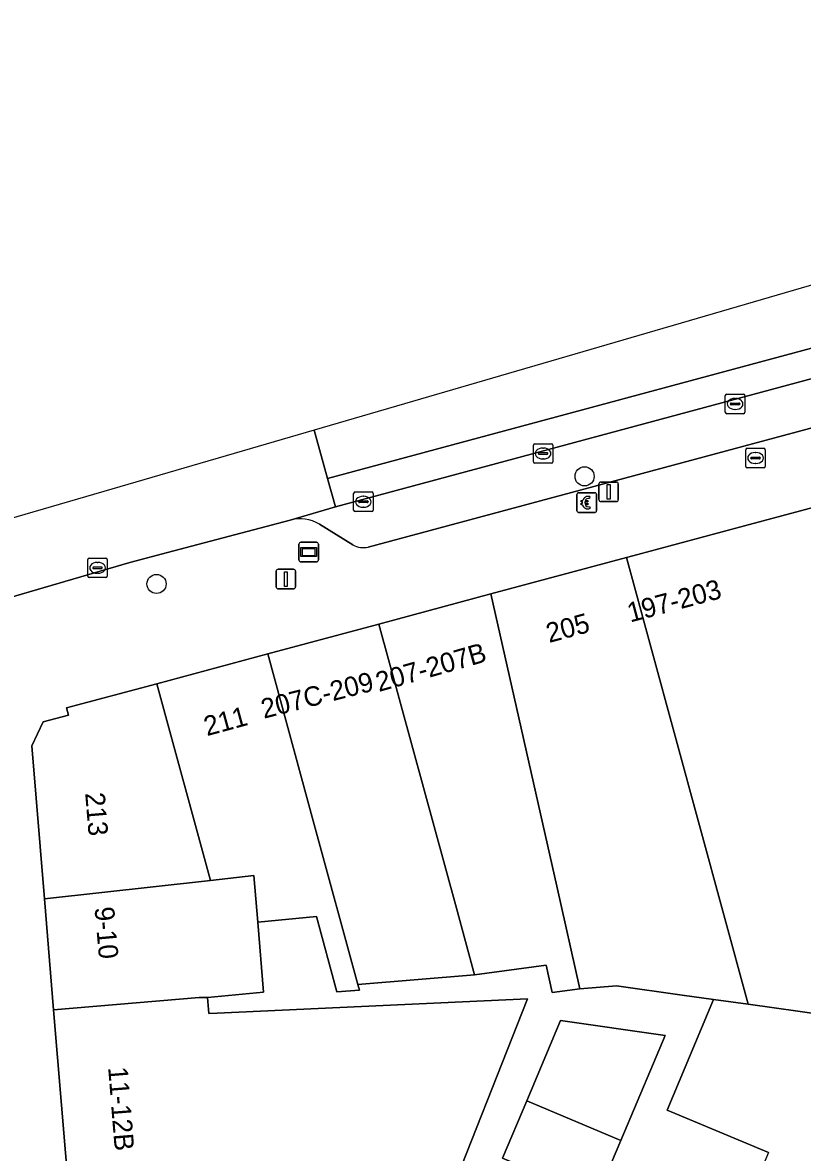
# Model space of a CAD drawing. Extents: x 159716 to 160783, y 383290 to 384031.
# Drawn here: x 159768 to 159807.9, y 383587.4 to 383645.2 of the extents above; entities that cross this region are included whole.
import ezdxf

# ---------------------------------------------------------------- set-up
doc = ezdxf.new("R2010")
doc.units = 0
for name, color, linetype in [('IMGEO_Betaalautomaat', 7, 'Continuous'), ('IMGEO_Boom', 7, 'Continuous'), ('IMGEO_Erf', 7, 'Continuous'), ('IMGEO_Kolk', 7, 'Continuous'), ('IMGEO_Lichtmast', 7, 'Continuous'), ('IMGEO_Pand', 7, 'Continuous'), ('IMGEO_Pand_nummerreeks', 7, 'Continuous'), ('IMGEO_Parkeervlak_open', 7, 'Continuous'), ('IMGEO_Reclamebord', 7, 'Continuous'), ('IMGEO_Rijbaan_lokaal_gesloten', 7, 'Continuous'), ('IMGEO_Rijbaan_lokaal_open', 7, 'Continuous'), ('IMGEO_Rioolput', 7, 'Continuous'), ('IMGEO_Voetpad_open', 7, 'Continuous')]:
    doc.layers.add(name, color=color, linetype=linetype)

msp = doc.modelspace()

# ---------------------------------------------------------------- linework, layer by layer
at = {"layer": 'IMGEO_Betaalautomaat'}
for p, q in [((159796.337, 383620.196), (159796.337, 383621.037)), ((159796.337, 383621.037), (159796.337, 383620.196)), ((159796.412, 383621.12), (159797.253, 383621.12)), ((159797.253, 383621.12), (159796.412, 383621.12)), ((159797.336, 383621.046), (159797.336, 383620.205)), ((159797.336, 383620.205), (159797.336, 383621.046)), ((159796.62, 383620.584), (159796.62, 383620.652)), ((159796.741, 383620.652), (159796.741, 383620.584)), ((159796.999, 383620.925), (159796.982, 383620.825)), ((159796.986, 383620.419), (159797.008, 383620.332)), ((159797.262, 383620.121), (159796.421, 383620.121)), ((159796.421, 383620.121), (159797.262, 383620.121))]:
    msp.add_line(p, q, dxfattribs=at)
for points in [[(159796.62, 383620.652), (159796.551, 383620.652), (159796.551, 383620.721), (159796.63, 383620.721)], [(159796.625, 383620.515), (159796.551, 383620.515), (159796.551, 383620.584), (159796.62, 383620.584)], [(159796.752, 383620.721), (159796.899, 383620.721), (159796.899, 383620.652), (159796.741, 383620.652)], [(159796.741, 383620.584), (159796.899, 383620.584), (159796.899, 383620.515), (159796.755, 383620.515)]]:
    msp.add_lwpolyline(points, dxfattribs=at)
for centre, radius, start, end in [((159796.415, 383621.043), 0.0779, 92.4484, 184.28452), ((159796.415, 383621.043), 0.0779, 92.4484, 184.28452), ((159796.913, 383620.645), 0.293, 73.01398, 165.01395), ((159797.259, 383621.043), 0.0779, 2.4484, 94.28452), ((159797.259, 383621.043), 0.0779, 2.4484, 94.28452), ((159796.886, 383620.57), 0.267, 191.80956, 297.03891), ((159796.919, 383620.658), 0.179, 69.32359, 159.56827), ((159796.919, 383620.585), 0.179, 202.76249, 291.86925), ((159796.415, 383620.199), 0.0779, 182.4484, 274.28452), ((159796.415, 383620.199), 0.0779, 182.4484, 274.28452), ((159797.259, 383620.199), 0.0779, 272.4484, 4.28452), ((159797.259, 383620.199), 0.0779, 272.4484, 4.28452)]:
    msp.add_arc(centre, radius, start, end, dxfattribs=at)
at = {"layer": 'IMGEO_Boom'}
for centre in [(159796.728, 383621.963), (159774.832, 383616.462)]:
    msp.add_circle(centre, 0.489, dxfattribs=at)
at = {"layer": 'IMGEO_Erf'}
msp.add_lwpolyline([(159806.134, 383587.394), (159800.953, 383589.564), (159803.321, 383595.219), (159801.717, 383595.442), (159798.365, 383595.908), (159796.493, 383595.755), (159795.069, 383595.582), (159794.756, 383596.969), (159791.103, 383596.472), (159785.13, 383595.981), (159785.207, 383595.699), (159784.06, 383595.605), (159783.012, 383599.459), (159780.009, 383599.175), (159780.307, 383595.584), (159777.439, 383595.313), (159777.506, 383594.505), (159777.936, 383594.525), (159793.814, 383595.257), (159789.397, 383584.066)], dxfattribs=at)
msp.add_lwpolyline([(159792.532, 383587.111), (159793.769, 383590.038), (159795.502, 383594.138), (159800.845, 383593.378), (159800.247, 383591.963), (159798.575, 383588.007), (159797.338, 383585.08)], close=True, dxfattribs=at)
at = {"layer": 'IMGEO_Kolk'}
for p, q in [((159804.001, 383626.166), (159804.853, 383626.166)), ((159803.926, 383625.24), (159803.926, 383626.092)), ((159804.185, 383625.66), (159804.185, 383625.672)), ((159804.623, 383625.623), (159804.225, 383625.623)), ((159804.228, 383625.709), (159804.626, 383625.709)), ((159804.414, 383625.946), (159804.439, 383625.946)), ((159804.669, 383625.672), (159804.669, 383625.66)), ((159804.927, 383626.092), (159804.927, 383625.24)), ((159804.853, 383625.166), (159804.001, 383625.166)), ((159804.437, 383625.386), (159804.412, 383625.386)), ((159794.107, 383622.705), (159794.107, 383623.557)), ((159794.182, 383623.631), (159795.034, 383623.631)), ((159794.595, 383623.411), (159794.62, 383623.411)), ((159795.108, 383623.557), (159795.108, 383622.705)), ((159794.366, 383623.125), (159794.366, 383623.137)), ((159794.804, 383623.088), (159794.406, 383623.088)), ((159794.409, 383623.174), (159794.807, 383623.174)), ((159794.618, 383622.851), (159794.593, 383622.851)), ((159794.85, 383623.137), (159794.85, 383623.125)), ((159795.034, 383622.631), (159794.182, 383622.631)), ((159784.912, 383620.238), (159784.912, 383621.09)), ((159784.987, 383621.164), (159785.839, 383621.164)), ((159785.4, 383620.944), (159785.425, 383620.944)), ((159785.913, 383621.09), (159785.913, 383620.238)), ((159785.171, 383620.658), (159785.171, 383620.67)), ((159785.609, 383620.621), (159785.211, 383620.621)), ((159785.214, 383620.707), (159785.612, 383620.707)), ((159785.423, 383620.384), (159785.398, 383620.384)), ((159785.655, 383620.67), (159785.655, 383620.658)), ((159785.839, 383620.164), (159784.987, 383620.164)), ((159771.313, 383616.86), (159771.313, 383617.712)), ((159771.388, 383617.786), (159772.24, 383617.786)), ((159771.801, 383617.566), (159771.826, 383617.566)), ((159772.314, 383617.712), (159772.314, 383616.86)), ((159771.572, 383617.28), (159771.572, 383617.292)), ((159772.01, 383617.243), (159771.612, 383617.243)), ((159771.615, 383617.329), (159772.013, 383617.329)), ((159771.824, 383617.006), (159771.799, 383617.006)), ((159772.056, 383617.292), (159772.056, 383617.28)), ((159772.24, 383616.786), (159771.388, 383616.786))]:
    msp.add_line(p, q, dxfattribs=at)
for points in [[(159804.001, 383626.166), (159804.853, 383626.166)], [(159803.926, 383625.24), (159803.926, 383626.092)], [(159804.927, 383626.092), (159804.927, 383625.24)], [(159804.853, 383625.166), (159804.001, 383625.166)], [(159794.107, 383622.705), (159794.107, 383623.557)], [(159794.182, 383623.631), (159795.034, 383623.631)], [(159795.108, 383623.557), (159795.108, 383622.705)], [(159795.034, 383622.631), (159794.182, 383622.631)], [(159784.912, 383620.238), (159784.912, 383621.09)], [(159784.987, 383621.164), (159785.839, 383621.164)], [(159785.913, 383621.09), (159785.913, 383620.238)], [(159785.839, 383620.164), (159784.987, 383620.164)], [(159771.313, 383616.86), (159771.313, 383617.712)], [(159771.388, 383617.786), (159772.24, 383617.786)], [(159772.314, 383617.712), (159772.314, 383616.86)], [(159772.24, 383616.786), (159771.388, 383616.786)]]:
    msp.add_lwpolyline(points, dxfattribs=at)
for centre, radius, start, end in [((159804.003, 383626.09), 0.0765, 91.55205, 178.44795), ((159804.003, 383626.09), 0.0765, 91.55205, 178.44795), ((159804.851, 383626.09), 0.0765, 1.55205, 88.44795), ((159804.851, 383626.09), 0.0765, 1.55205, 88.44795), ((159804.225, 383625.669), 0.0403, 85.87752, 175.75265), ((159804.222, 383625.659), 0.0366, 178.93798, 274.71019), ((159804.626, 383625.666), 0.043, 264.86636, 352.45326), ((159804.63, 383625.671), 0.0386, 1.73085, 96.63898), ((159804.003, 383625.242), 0.0765, 181.55205, 268.44795), ((159804.003, 383625.242), 0.0765, 181.55205, 268.44795), ((159804.851, 383625.242), 0.0765, 271.55205, 358.44795), ((159804.851, 383625.242), 0.0765, 271.55205, 358.44795), ((159794.184, 383623.555), 0.0765, 91.55205, 178.44795), ((159794.184, 383623.555), 0.0765, 91.55205, 178.44795), ((159795.032, 383623.555), 0.0765, 1.55205, 88.44795), ((159795.032, 383623.555), 0.0765, 1.55205, 88.44795), ((159794.184, 383622.707), 0.0765, 181.55205, 268.44795), ((159794.184, 383622.707), 0.0765, 181.55205, 268.44795), ((159794.406, 383623.134), 0.0403, 85.87752, 175.75265), ((159794.403, 383623.124), 0.0366, 178.93798, 274.71019), ((159794.807, 383623.131), 0.043, 264.86636, 352.45326), ((159794.811, 383623.136), 0.0386, 1.73085, 96.63898), ((159795.032, 383622.707), 0.0765, 271.55205, 358.44795), ((159795.032, 383622.707), 0.0765, 271.55205, 358.44795), ((159784.989, 383621.088), 0.0765, 91.55205, 178.44795), ((159784.989, 383621.088), 0.0765, 91.55205, 178.44795), ((159785.837, 383621.088), 0.0765, 1.55205, 88.44795), ((159785.837, 383621.088), 0.0765, 1.55205, 88.44795), ((159785.211, 383620.667), 0.0403, 85.87752, 175.75265), ((159785.208, 383620.657), 0.0366, 178.93798, 274.71019), ((159785.612, 383620.664), 0.043, 264.86636, 352.45326), ((159785.616, 383620.669), 0.0386, 1.73085, 96.63898), ((159784.989, 383620.24), 0.0765, 181.55205, 268.44795), ((159784.989, 383620.24), 0.0765, 181.55205, 268.44795), ((159785.837, 383620.24), 0.0765, 271.55205, 358.44795), ((159785.837, 383620.24), 0.0765, 271.55205, 358.44795), ((159771.39, 383617.71), 0.0765, 91.55205, 178.44795), ((159771.39, 383617.71), 0.0765, 91.55205, 178.44795), ((159772.238, 383617.71), 0.0765, 1.55205, 88.44795), ((159772.238, 383617.71), 0.0765, 1.55205, 88.44795), ((159771.612, 383617.289), 0.0403, 85.87752, 175.75265), ((159771.609, 383617.279), 0.0366, 178.93798, 274.71019), ((159772.013, 383617.286), 0.043, 264.86636, 352.45326), ((159772.017, 383617.291), 0.0386, 1.73085, 96.63898), ((159771.39, 383616.862), 0.0765, 181.55205, 268.44795), ((159771.39, 383616.862), 0.0765, 181.55205, 268.44795), ((159772.238, 383616.862), 0.0765, 271.55205, 358.44795), ((159772.238, 383616.862), 0.0765, 271.55205, 358.44795)]:
    msp.add_arc(centre, radius, start, end, dxfattribs=at)
for centre, major_axis, ratio, start_param, end_param in [((159804.413, 383625.666), (-0.387, 0.002), 0.722429, 4.712389, 7.853982), ((159804.438, 383625.666), (-0.39, 0.002), 0.717154, 1.570796, 4.712389), ((159794.594, 383623.131), (-0.387, 0.002), 0.722429, 4.712389, 7.853982), ((159794.619, 383623.131), (-0.39, 0.002), 0.717154, 1.570796, 4.712389), ((159785.399, 383620.664), (-0.387, 0.002), 0.722429, 4.712389, 7.853982), ((159785.424, 383620.664), (-0.39, 0.002), 0.717154, 1.570796, 4.712389), ((159771.8, 383617.286), (-0.387, 0.002), 0.722429, 4.712389, 7.853982), ((159771.825, 383617.286), (-0.39, 0.002), 0.717154, 1.570796, 4.712389)]:
    msp.add_ellipse(centre, major_axis=major_axis, ratio=ratio, start_param=start_param, end_param=end_param, dxfattribs=at)
at = {"layer": 'IMGEO_Lichtmast'}
for p, q in [((159797.462, 383620.772), (159797.462, 383621.572)), ((159797.462, 383621.572), (159797.462, 383620.772)), ((159797.562, 383621.672), (159798.352, 383621.672)), ((159798.352, 383621.672), (159797.562, 383621.672)), ((159798.452, 383621.572), (159798.452, 383620.772)), ((159798.452, 383620.772), (159798.452, 383621.572)), ((159798.352, 383620.672), (159797.562, 383620.672)), ((159797.562, 383620.672), (159798.352, 383620.672)), ((159780.95, 383616.311), (159780.95, 383617.111)), ((159780.95, 383617.111), (159780.95, 383616.311)), ((159781.05, 383617.211), (159781.84, 383617.211)), ((159781.84, 383617.211), (159781.05, 383617.211)), ((159781.94, 383617.111), (159781.94, 383616.311)), ((159781.94, 383616.311), (159781.94, 383617.111)), ((159781.84, 383616.211), (159781.05, 383616.211)), ((159781.05, 383616.211), (159781.84, 383616.211))]:
    msp.add_line(p, q, dxfattribs=at)
for points in [[(159797.882, 383621.547), (159798.032, 383621.547), (159798.032, 383620.797), (159797.882, 383620.797), (159797.882, 383621.547)], [(159781.37, 383617.086), (159781.52, 383617.086), (159781.52, 383616.336), (159781.37, 383616.336), (159781.37, 383617.086)]]:
    msp.add_lwpolyline(points, dxfattribs=at)
for centre, start, end in [((159797.562, 383621.572), 90, 180), ((159797.562, 383621.572), 90, 180), ((159798.352, 383621.572), 0, 90), ((159798.352, 383621.572), 360, 90), ((159797.562, 383620.772), 180, 270), ((159797.562, 383620.772), 180, 270), ((159798.352, 383620.772), 270, 0), ((159798.352, 383620.772), 270, 0), ((159781.05, 383617.111), 90, 180), ((159781.05, 383617.111), 90, 180), ((159781.84, 383617.111), 0, 90), ((159781.84, 383617.111), 360, 90), ((159781.05, 383616.311), 180, 270), ((159781.05, 383616.311), 180, 270), ((159781.84, 383616.311), 270, 0), ((159781.84, 383616.311), 270, 0)]:
    msp.add_arc(centre, 0.1, start, end, dxfattribs=at)
at = {"layer": 'IMGEO_Pand'}
for points in [[(159813.424, 383609.398), (159813.07, 383610.697), (159812.715, 383610.6), (159809.943, 383620.783), (159804.906, 383619.431), (159799.199, 383617.899), (159798.873, 383617.812), (159805.09, 383594.973), (159808.971, 383594.434), (159814.732, 383593.633), (159817.877, 383593.196), (159817.46, 383594.653), (159815.321, 383602.432), (159814.393, 383605.84)], [(159798.873, 383617.812), (159791.937, 383615.95), (159795.307, 383601.012), (159796.493, 383595.755), (159798.365, 383595.908), (159801.717, 383595.442), (159803.321, 383595.219), (159805.09, 383594.973)], [(159791.937, 383615.95), (159786.2, 383614.41), (159790.168, 383599.894), (159791.103, 383596.472), (159794.756, 383596.969), (159795.069, 383595.582), (159796.493, 383595.755), (159795.307, 383601.012)], [(159786.2, 383614.41), (159780.529, 383612.887), (159782.902, 383604.168), (159785.13, 383595.981), (159791.103, 383596.472), (159790.168, 383599.894)], [(159780.529, 383612.887), (159774.847, 383611.362), (159777.584, 383601.306), (159779.812, 383601.553), (159780.009, 383599.175), (159783.012, 383599.459), (159784.06, 383595.605), (159785.207, 383595.699), (159785.13, 383595.981), (159782.902, 383604.168)], [(159769.099, 383600.366), (159777.584, 383601.306), (159774.847, 383611.362), (159770.223, 383610.121), (159770.32, 383609.762), (159769.032, 383609.419), (159768.451, 383608.19)], [(159780.009, 383599.175), (159779.812, 383601.553), (159777.584, 383601.306), (159769.099, 383600.366), (159769.568, 383594.693), (159777.013, 383595.313), (159777.439, 383595.313), (159780.307, 383595.584)], [(159777.439, 383595.313), (159777.013, 383595.313), (159769.568, 383594.693), (159770.577, 383582.506), (159778.84, 383583.153), (159782.753, 383583.515), (159789.397, 383584.066), (159793.814, 383595.257), (159777.936, 383594.525), (159777.506, 383594.505)], [(159809.193, 383580.497), (159810.092, 383582.628), (159814.732, 383593.633), (159808.971, 383594.434), (159805.09, 383594.973), (159803.321, 383595.219), (159800.953, 383589.564), (159806.134, 383587.394), (159803.43, 383580.98), (159796.782, 383583.764), (159794.958, 383579.45), (159794.619, 383578.648), (159789.813, 383567.273), (159801.517, 383562.371), (159802.393, 383564.438), (159807.114, 383575.568)], [(159800.845, 383593.378), (159795.502, 383594.138), (159793.769, 383590.038), (159798.575, 383588.007), (159800.247, 383591.963)], [(159798.575, 383588.007), (159793.769, 383590.038), (159792.532, 383587.111), (159797.338, 383585.08)]]:
    msp.add_lwpolyline(points, close=True, dxfattribs=at)
at = {"layer": 'IMGEO_Parkeervlak_open'}
for points in [[(159839.547, 383635.354), (159783.978, 383620.4), (159781.674, 383619.726)], [(159785.659, 383618.347), (159828.847, 383629.956), (159830.349, 383630.364), (159839.508, 383632.85)], [(159783.163, 383619.511), (159784.88, 383618.455)]]:
    msp.add_lwpolyline(points, dxfattribs=at)
for centre, radius, start, end in [((159782.174, 383617.926), 1.868, 58.04335, 105.5241), ((159785.406, 383619.389), 1.072, 240.58305, 283.63069)]:
    msp.add_arc(centre, radius, start, end, dxfattribs=at)
at = {"layer": 'IMGEO_Reclamebord'}
for p, q in [((159782.119, 383617.691), (159782.119, 383618.491)), ((159782.119, 383618.491), (159782.119, 383617.691)), ((159782.219, 383618.591), (159783.009, 383618.591)), ((159783.009, 383618.591), (159782.219, 383618.591)), ((159783.109, 383618.491), (159783.109, 383617.691)), ((159783.109, 383617.691), (159783.109, 383618.491)), ((159783.009, 383617.591), (159782.219, 383617.591)), ((159782.219, 383617.591), (159783.009, 383617.591))]:
    msp.add_line(p, q, dxfattribs=at)
for points in [[(159782.22, 383618.323), (159783.008, 383618.323), (159783.008, 383617.859), (159782.22, 383617.859), (159782.22, 383618.323)], [(159782.285, 383618.258), (159782.285, 383617.924), (159782.943, 383617.924), (159782.943, 383618.258), (159782.285, 383618.258)]]:
    msp.add_lwpolyline(points, dxfattribs=at)
for centre, start, end in [((159782.219, 383618.491), 90, 180), ((159782.219, 383618.491), 90, 180), ((159783.009, 383618.491), 0, 90), ((159783.009, 383618.491), 360, 90), ((159782.219, 383617.691), 180, 270), ((159782.219, 383617.691), 180, 270), ((159783.009, 383617.691), 270, 0), ((159783.009, 383617.691), 270, 0)]:
    msp.add_arc(centre, 0.1, start, end, dxfattribs=at)
at = {"layer": 'IMGEO_Rijbaan_lokaal_gesloten'}
msp.add_lwpolyline([(159839.547, 383635.354), (159839.578, 383635.362), (159843.84, 383636.516), (159843.895, 383636.522), (159855.496, 383639.651), (159855.035, 383641.117), (159854.37, 383640.927), (159844.116, 383638.137), (159783.577, 383621.851), (159783.978, 383620.4)], close=True, dxfattribs=at)
at = {"layer": 'IMGEO_Rijbaan_lokaal_open'}
msp.add_lwpolyline([(159782.892, 383624.33), (159782.892, 383624.329), (159783.577, 383621.851), (159844.116, 383638.137), (159854.37, 383640.927), (159855.035, 383641.117), (159855.496, 383639.651), (159855.908, 383639.763), (159854.392, 383645.161), (159853.941, 383645.03), (159853.957, 383644.972), (159851.006, 383644.174), (159826.588, 383637.06)], close=True, dxfattribs=at)
for points in [[(159782.892, 383624.33), (159772.537, 383621.313), (159750.809, 383614.982), (159716.438, 383597.163), (159715.609, 383596.852), (159717.847, 383594.663), (159723.658, 383597.483), (159723.874, 383597.558), (159725.752, 383598.487), (159736.598, 383603.803), (159737.288, 383604.053), (159744.473, 383607.263)], [(159748.858, 383609.172), (159759.342, 383613.121), (159765.409, 383615.2), (159773.464, 383617.553), (159775.395, 383618.065), (159781.674, 383619.726), (159783.978, 383620.4), (159783.577, 383621.851), (159782.892, 383624.329), (159782.892, 383624.33)]]:
    msp.add_lwpolyline(points, dxfattribs=at)
at = {"layer": 'IMGEO_Rioolput'}
for p, q in [((159804.972, 383622.474), (159804.972, 383623.326)), ((159805.047, 383623.4), (159805.899, 383623.4)), ((159805.973, 383623.326), (159805.973, 383622.474)), ((159805.231, 383622.894), (159805.231, 383622.906)), ((159805.669, 383622.857), (159805.271, 383622.857)), ((159805.274, 383622.943), (159805.672, 383622.943)), ((159805.46, 383623.18), (159805.485, 383623.18)), ((159805.715, 383622.906), (159805.715, 383622.894)), ((159805.899, 383622.4), (159805.047, 383622.4)), ((159805.483, 383622.62), (159805.458, 383622.62))]:
    msp.add_line(p, q, dxfattribs=at)
for points in [[(159804.972, 383622.474), (159804.972, 383623.326)], [(159805.047, 383623.4), (159805.899, 383623.4)], [(159805.973, 383623.326), (159805.973, 383622.474)], [(159805.899, 383622.4), (159805.047, 383622.4)]]:
    msp.add_lwpolyline(points, dxfattribs=at)
for centre, radius, start, end in [((159805.049, 383623.324), 0.0765, 91.55205, 178.44795), ((159805.049, 383623.324), 0.0765, 91.55205, 178.44795), ((159805.897, 383623.324), 0.0765, 1.55205, 88.44795), ((159805.897, 383623.324), 0.0765, 1.55205, 88.44795), ((159805.271, 383622.903), 0.0403, 85.87752, 175.75265), ((159805.268, 383622.893), 0.0366, 178.93798, 274.71019), ((159805.672, 383622.9), 0.043, 264.86636, 352.45326), ((159805.676, 383622.905), 0.0386, 1.73085, 96.63898), ((159805.049, 383622.476), 0.0765, 181.55205, 268.44795), ((159805.049, 383622.476), 0.0765, 181.55205, 268.44795), ((159805.897, 383622.476), 0.0765, 271.55205, 358.44795), ((159805.897, 383622.476), 0.0765, 271.55205, 358.44795)]:
    msp.add_arc(centre, radius, start, end, dxfattribs=at)
for centre, major_axis, ratio, start_param, end_param in [((159805.459, 383622.9), (-0.387, 0.002), 0.722429, 4.712389, 7.853982), ((159805.484, 383622.9), (-0.39, 0.002), 0.717154, 1.570796, 4.712389)]:
    msp.add_ellipse(centre, major_axis=major_axis, ratio=ratio, start_param=start_param, end_param=end_param, dxfattribs=at)
at = {"layer": 'IMGEO_Voetpad_open'}
for points in [[(159828.847, 383629.956), (159785.659, 383618.347)], [(159770.577, 383582.506), (159769.568, 383594.693), (159769.099, 383600.366), (159768.451, 383608.19), (159769.032, 383609.419), (159770.32, 383609.762), (159770.223, 383610.121), (159774.847, 383611.362), (159780.529, 383612.887), (159786.2, 383614.41), (159791.937, 383615.95), (159798.873, 383617.812), (159799.199, 383617.899), (159804.906, 383619.431), (159809.943, 383620.783)], [(159781.674, 383619.726), (159775.395, 383618.065), (159773.464, 383617.553), (159765.409, 383615.2), (159764.868, 383614.637), (159763.716, 383612.687)], [(159784.88, 383618.455), (159783.163, 383619.511)]]:
    msp.add_lwpolyline(points, dxfattribs=at)
for centre, radius, start, end in [((159782.174, 383617.926), 1.868, 58.04335, 105.5241), ((159785.406, 383619.389), 1.072, 240.58305, 283.63069)]:
    msp.add_arc(centre, radius, start, end, dxfattribs=at)

# ---------------------------------------------------------------- texts
at = {"layer": 'IMGEO_Pand_nummerreeks'}
for s, rotation, p in [('197-203', 14.93128, (159799.063, 383614.488)), ('205', 15.23495, (159794.915, 383613.441)), ('207-207B', 15.84801, (159786.207, 383610.937)), ('207C-209', 14.31383, (159780.321, 383609.568)), ('211', 15.22349, (159777.41, 383608.677)), ('213', 274.73266, (159771.18, 383605.768)), ('9-10', 275.1163, (159771.658, 383599.918)), ('11-12B', 274.58345, (159772.355, 383591.743))]:
    msp.add_text(s, height=1, rotation=rotation, dxfattribs=at).set_placement(p)

doc.saveas('drawing.dxf')
